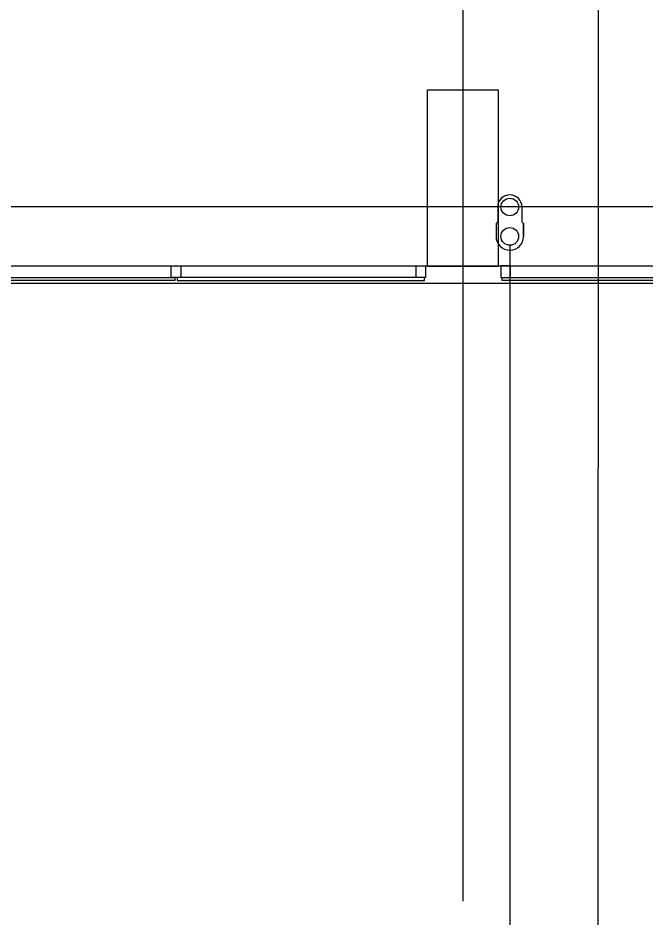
# Model space of a CAD drawing. Extents: x -264222 to -263592, y -1242345 to -1242048.
# Drawn here: x -263866.24 to -263860.91, y -1242246.85 to -1242239.2 of the extents above; entities that cross this region are included whole.
import ezdxf

# ---------------------------------------------------------------- set-up
doc = ezdxf.new("R2010")
doc.units = 0
doc.layers.add('HESCON_OSI_STAVBY_KFA', color=7, linetype='Continuous')
doc.layers.add('KFA_2D_SITUACIA_DSP', color=7, linetype='Continuous')

msp = doc.modelspace()

# ---------------------------------------------------------------- linework, layer by layer
at = {"layer": 'HESCON_OSI_STAVBY_KFA'}
for p, q in [((-263862.4678, -1242083.2372), (-263862.4678, -1242246.7072)), ((-263792.6528, -1242240.8072), (-263911.5228, -1242240.8072))]:
    msp.add_line(p, q, dxfattribs=at)
at = {"layer": 'KFA_2D_SITUACIA_DSP'}
for p, q in [((-263861.3178, -1242235.7572), (-263861.3208, -1242251.0149)), ((-263862.7677, -1242241.3122), (-263862.7677, -1242239.8122)), ((-263862.7677, -1242239.8122), (-263862.1677, -1242239.8122)), ((-263862.1677, -1242239.8122), (-263862.1677, -1242241.3122)), ((-263862.1708, -1242240.8072), (-263862.1708, -1242240.9322)), ((-263861.9648, -1242240.8072), (-263861.9648, -1242240.9322)), ((-263862.1708, -1242240.9322), (-263862.1848, -1242240.9462)), ((-263862.1848, -1242240.9462), (-263862.1848, -1242241.0572)), ((-263861.9648, -1242240.9322), (-263861.9508, -1242240.9462)), ((-263861.9508, -1242240.9462), (-263861.9508, -1242241.0572)), ((-263861.9508, -1242241.0572), (-263861.9508, -1242240.9462)), ((-263862.0678, -1242241.1322), (-263862.0678, -1242253.3679)), ((-263894.581, -1242241.3072), (-263809.3546, -1242241.3072)), ((-263864.9427, -1242241.4073), (-263864.9427, -1242241.3073)), ((-263864.9427, -1242241.3073), (-263864.8627, -1242241.3073)), ((-263864.8627, -1242241.3073), (-263864.8627, -1242241.4073)), ((-263862.8627, -1242241.4073), (-263862.8627, -1242241.3073)), ((-263862.8627, -1242241.3073), (-263862.7827, -1242241.3073)), ((-263862.7827, -1242241.3073), (-263862.7827, -1242241.4073)), ((-263862.1677, -1242241.3122), (-263862.7677, -1242241.3122)), ((-263862.0627, -1242241.3073), (-263862.1427, -1242241.3073)), ((-263862.1427, -1242241.3073), (-263862.1427, -1242241.4073)), ((-263862.0627, -1242241.4073), (-263862.0627, -1242241.3073)), ((-263867.0127, -1242241.4073), (-263864.9127, -1242241.4073)), ((-263864.9127, -1242241.4323), (-263867.0127, -1242241.4323)), ((-263864.9027, -1242241.4073), (-263864.9427, -1242241.4073)), ((-263864.9127, -1242241.4073), (-263864.9127, -1242241.4323)), ((-263864.8627, -1242241.4073), (-263864.9027, -1242241.4073)), ((-263862.7927, -1242241.4073), (-263864.8927, -1242241.4073)), ((-263864.8927, -1242241.4073), (-263864.8927, -1242241.4323)), ((-263864.8927, -1242241.4323), (-263862.7927, -1242241.4323)), ((-263862.8227, -1242241.4073), (-263862.8627, -1242241.4073)), ((-263862.7827, -1242241.4073), (-263862.8227, -1242241.4073)), ((-263862.7927, -1242241.4323), (-263862.7927, -1242241.4073)), ((-263862.1427, -1242241.4073), (-263862.1027, -1242241.4073)), ((-263862.1327, -1242241.4323), (-263862.1327, -1242241.4073)), ((-263862.1327, -1242241.4073), (-263860.0327, -1242241.4073)), ((-263860.0327, -1242241.4323), (-263862.1327, -1242241.4323)), ((-263862.1027, -1242241.4073), (-263862.0627, -1242241.4073))]:
    msp.add_line(p, q, dxfattribs=at)
msp.add_lwpolyline([(-263794.8928, -1242227.3822), (-263808.9678, -1242241.4572), (-263894.9678, -1242241.4572), (-263909.0428, -1242227.3822), (-263909.0428, -1242196.3327), (-263914.1428, -1242196.3327), (-263914.1428, -1242132.4327), (-263909.0428, -1242132.4327), (-263909.0428, -1242101.3822), (-263894.9678, -1242087.3072), (-263808.9678, -1242087.3072), (-263794.8928, -1242101.3822), (-263794.8928, -1242227.3822)], dxfattribs=at)
for centre in [(-263862.0678, -1242240.8072), (-263862.0678, -1242241.0572)]:
    msp.add_circle(centre, 0.075, dxfattribs=at)
for centre, radius, start, end in [((-263862.0678, -1242240.8072), 0.103, 360, 180), ((-263862.0678, -1242241.0572), 0.117, 180, 360)]:
    msp.add_arc(centre, radius, start, end, dxfattribs=at)

doc.saveas('drawing.dxf')
